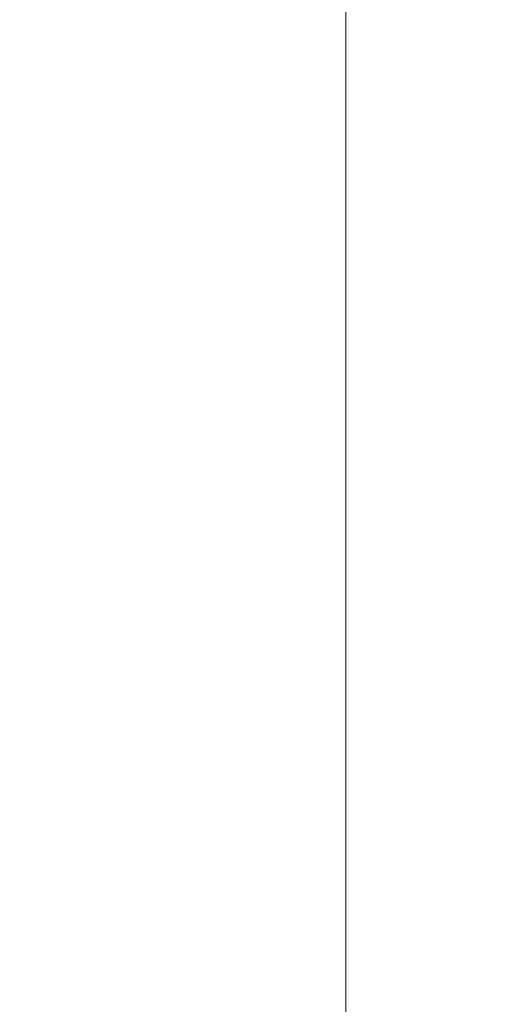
# Model space of a CAD drawing. Header units: millimetres. Extents: x -4395 to 65662, y -65530 to 6847.
# Tile 728 of 1034: x 25703 to 25883, y -18164 to -17795. Entities that reach past the tile are written whole.
import ezdxf

# ---------------------------------------------------------------- set-up
doc = ezdxf.new("R2010")
doc.units = ezdxf.units.MM
doc.layers.add('COTAS_P', color=1, linetype='Continuous', lineweight=0)
doc.layers.add('superior_briquetadora', color=7, linetype='Continuous', lineweight=0)
doc.dimstyles.new('R19_100', dxfattribs={"dimtxt": 250, "dimasz": 150, "dimexe": 150, "dimexo": 80, "dimgap": 100, "dimtad": 1, "dimtih": 1, "dimtoh": 1, "dimdsep": 46, "dimcen": 0.09, "dimadec": 0, "dimazin": 0, "dimtfac": 1, "dimtdec": 4, "dimtofl": 0, "dimtmove": 0, "dimatfit": 3, "dimfxl": 1, "dimtolj": 1, "dimtzin": 0, "dimarcsym": 0})

# ---------------------------------------------------------------- blocks, each defined once
blk = doc.blocks.new('DIM_R33_31')
at = {"layer": 'COTAS_P'}
for p, q in [((24250.07, -17080), (24400.07, -17035)), ((26750.07, -17080), (26600.07, -17035)), ((24250.07, -17980), (24250.07, -17080)), ((24250.07, -17080), (26750.07, -17080)), ((24250.07, -17080), (24400.07, -17125)), ((26750.07, -17080), (26600.07, -17125)), ((26750.07, -17980), (26750.07, -17080))]:
    blk.add_line(p, q, dxfattribs=at)
blk.add_text('2500 P', height=250, dxfattribs=at).set_placement((25500.07, -16980))

msp = doc.modelspace()

# ---------------------------------------------------------------- linework, layer by layer
at = {"layer": 'superior_briquetadora'}
for p in [(25825.067, -18720.639), (25825.067, -18674.804)]:
    msp.add_line(p, (25825.067, -17660), dxfattribs=at)

# ---------------------------------------------------------------- dimensions: what is measured, and where the dimension line sits
at = {"layer": 'COTAS_P'}
dim = msp.add_aligned_dim(p1=(24250.067, -17980), p2=(26750.067, -17980), distance=900, text='<> P', dimstyle='R19_100', dxfattribs=at)
dim.commit()
dim.dimension.update_dxf_attribs({"geometry": 'DIM_R33_31', "text_midpoint": (25500.067, -17080)})

doc.saveas('drawing.dxf')
